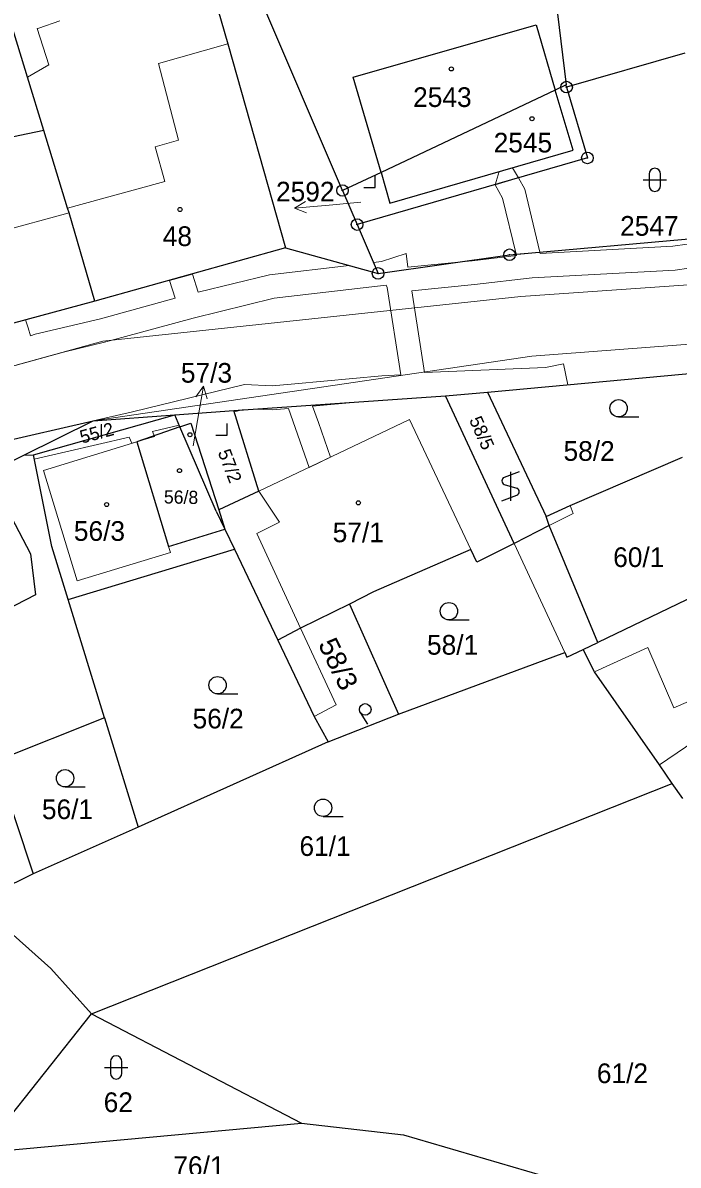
# Model space of a CAD drawing. Extents: x -606517 to -602431, y -1183120 to -1179397.
# Drawn here: x -605268.8 to -605212.1, y -1181010.4 to -1180911.8 of the extents above; entities that cross this region are included whole.
import ezdxf
from ezdxf.enums import TextEntityAlignment as Align

# ---------------------------------------------------------------- set-up
doc = ezdxf.new("R2010")
doc.units = 0
doc.header["$LTSCALE"] = 0.68
for name, color, linetype, lineweight in [('1', 7, 'Continuous', 25), ('13', 7, 'Continuous', 13), ('3', 7, 'Continuous', 25), ('4', 7, 'Continuous', 13), ('5', 7, 'Continuous', 25), ('7', 7, 'Continuous', 13), ('8', 7, 'Continuous', 25)]:
    doc.layers.add(name, color=color, linetype=linetype, lineweight=lineweight)
doc.layers.add('2', color=7, linetype='Continuous')

msp = doc.modelspace()

# ---------------------------------------------------------------- linework, layer by layer
at = {"layer": '1'}
for p, q in [((-605224.39, -1180896.31), (-605221.81, -1180917.1)), ((-605241.15, -1180926.23), (-605251.61, -1180901.77)), ((-605268.38, -1180916.43), (-605270.8, -1180908.46)), ((-605252.47, -1180908.66), (-605251.05, -1180913.57)), ((-605240.23, -1180916.44), (-605224.41, -1180911.91)), ((-605224.41, -1180911.91), (-605222.76, -1180917.55)), ((-605251.05, -1180913.57), (-605246.07, -1180931.19)), ((-605211.57, -1180914.37), (-605221.79, -1180917.3)), ((-605266.97, -1180921.04), (-605268.38, -1180916.43)), ((-605237.82, -1180924.66), (-605240.23, -1180916.44)), ((-605221.81, -1180917.1), (-605222.76, -1180917.55)), ((-605221.79, -1180917.3), (-605221.81, -1180917.1)), ((-605221.79, -1180917.3), (-605219.99, -1180923.42)), ((-605222.76, -1180917.55), (-605237.82, -1180924.66)), ((-605221.23, -1180922.75), (-605222.76, -1180917.55)), ((-605266.97, -1180921.04), (-605279.3, -1180923.63)), ((-605264.91, -1180927.74), (-605266.97, -1180921.04)), ((-605237.05, -1180927.31), (-605221.23, -1180922.75)), ((-605219.99, -1180923.42), (-605239.89, -1180929.17)), ((-605237.82, -1180924.66), (-605241.15, -1180926.23)), ((-605237.82, -1180924.66), (-605237.05, -1180927.31)), ((-605241.15, -1180926.23), (-605239.89, -1180929.17)), ((-605264.78, -1180928.16), (-605264.91, -1180927.74)), ((-605262.57, -1180935.79), (-605264.78, -1180928.16)), ((-605226.72, -1180931.78), (-605179.81, -1180927.64)), ((-605239.89, -1180929.17), (-605238.08, -1180933.39)), ((-605246.07, -1180931.19), (-605262.57, -1180935.79)), ((-605246.07, -1180931.19), (-605238.08, -1180933.39)), ((-605238.08, -1180933.39), (-605226.72, -1180931.78)), ((-605262.57, -1180935.79), (-605275.18, -1180939.2)), ((-605228.62, -1180943.64), (-605190.82, -1180940.16)), ((-605250.54, -1180945.22), (-605232.26, -1180943.97)), ((-605232.26, -1180943.97), (-605228.62, -1180943.64)), ((-605226.33, -1180956.7), (-605232.26, -1180943.97)), ((-605228.62, -1180943.64), (-605223.56, -1180954.37)), ((-605267.86, -1180949.06), (-605255.65, -1180945.61)), ((-605262.69, -1180946.11), (-605255.65, -1180945.61)), ((-605255.65, -1180945.61), (-605250.54, -1180945.22)), ((-605255.2, -1180946.65), (-605255.65, -1180945.61)), ((-605248.37, -1180952.2), (-605250.54, -1180945.22)), ((-605297.51, -1180954.19), (-605262.69, -1180946.11)), ((-605268.68, -1180949.08), (-605262.69, -1180946.11)), ((-605255.2, -1180946.65), (-605258.94, -1180947.93)), ((-605255.2, -1180946.65), (-605254.25, -1180946.32)), ((-605252.07, -1180953.91), (-605255.2, -1180946.65)), ((-605254.25, -1180946.32), (-605251.85, -1180953.81)), ((-605258.94, -1180947.93), (-605256.19, -1180956.97)), ((-605271.8, -1180950.62), (-605268.68, -1180949.08)), ((-605268.68, -1180949.08), (-605267.86, -1180949.06)), ((-605266.26, -1180956.96), (-605267.86, -1180949.06)), ((-605221.47, -1180953.43), (-605211.76, -1180949.26)), ((-605248.37, -1180952.2), (-605251.85, -1180953.81)), ((-605251.85, -1180953.81), (-605251.32, -1180955.48)), ((-605223.56, -1180954.37), (-605221.47, -1180953.43)), ((-605223.28, -1180955.15), (-605223.56, -1180954.37)), ((-605256.19, -1180956.97), (-605251.32, -1180955.48)), ((-605223.28, -1180955.15), (-605226.33, -1180956.7)), ((-605219.08, -1180965.25), (-605223.28, -1180955.15)), ((-605226.33, -1180956.7), (-605229.54, -1180958.32)), ((-605264.85, -1180961.54), (-605266.26, -1180956.96)), ((-605264.85, -1180961.54), (-605250.5, -1180957.2)), ((-605250.5, -1180957.2), (-605246.75, -1180965.05)), ((-605230.06, -1180957.23), (-605238.47, -1180960.9)), ((-605229.54, -1180958.32), (-605230.06, -1180957.23)), ((-605207.23, -1180959.55), (-605219.08, -1180965.25)), ((-605261.72, -1180971.76), (-605264.85, -1180961.54)), ((-605238.47, -1180960.9), (-605240.56, -1180961.94)), ((-605240.56, -1180961.94), (-605244.77, -1180964.02)), ((-605240.56, -1180961.94), (-605236.31, -1180971.46)), ((-605244.77, -1180964.02), (-605246.75, -1180965.05)), ((-605246.75, -1180965.05), (-605243.6, -1180971.66)), ((-605220.36, -1180965.87), (-605219.08, -1180965.25)), ((-605236.31, -1180971.46), (-605221.94, -1180966.14)), ((-605221.94, -1180966.14), (-605221.76, -1180966.54)), ((-605221.76, -1180966.54), (-605220.36, -1180965.87)), ((-605219.38, -1180967.81), (-605220.36, -1180965.87)), ((-605213.76, -1180975.83), (-605219.38, -1180967.81)), ((-605242.39, -1180973.85), (-605236.31, -1180971.46)), ((-605261.72, -1180971.76), (-605271.13, -1180975.51)), ((-605261.72, -1180971.76), (-605258.82, -1180981.2)), ((-605243.6, -1180971.66), (-605242.39, -1180973.85)), ((-605242.39, -1180973.85), (-605258.82, -1180981.2)), ((-605271.13, -1180975.51), (-605267.89, -1180985.24)), ((-605212.65, -1180977.43), (-605213.76, -1180975.83)), ((-605262.85, -1180997.32), (-605212.65, -1180977.43)), ((-605211.73, -1180978.74), (-605212.65, -1180977.43)), ((-605258.82, -1180981.2), (-605267.89, -1180985.24)), ((-605267.89, -1180985.24), (-605273.13, -1180987.85)), ((-605266.37, -1180993.42), (-605271.45, -1180988.87)), ((-605262.85, -1180997.32), (-605266.37, -1180993.42)), ((-605272.35, -1181009.31), (-605262.85, -1180997.32)), ((-605262.85, -1180997.32), (-605244.71, -1181006.77)), ((-605272.35, -1181009.31), (-605244.71, -1181006.77)), ((-605244.71, -1181006.77), (-605235.88, -1181007.77)), ((-605235.88, -1181007.77), (-605178.4, -1181024.58))]:
    msp.add_line(p, q, dxfattribs=at)
for points in [[(-605271.8, -1180950.62), (-605268.11, -1180957.62), (-605267.68, -1180961.16), (-605275.58, -1180965.21), (-605275.77, -1180964.87)], [(-605252.07, -1180953.91), (-605251.32, -1180955.48), (-605250.5, -1180957.2)]]:
    msp.add_lwpolyline(points, dxfattribs=at)
at = {"layer": '13'}
for points in [[(-605227.97, -1180925.73), (-605225.95, -1180925.14), (-605226.45, -1180924.26), (-605227.6, -1180924.59)], [(-605227.32, -1180926.88), (-605226.15, -1180931.73), (-605224.09, -1180931.55), (-605225.4, -1180926.12), (-605225.95, -1180925.14), (-605227.97, -1180925.73)], [(-605238.48, -1180932.45), (-605238.08, -1180933.39), (-605231.17, -1180932.41), (-605235.51, -1180932.84), (-605235.65, -1180931.67), (-605237.77, -1180932.37)], [(-605243.74, -1180944.85), (-605239.61, -1180944.47), (-605248.77, -1180945.1), (-605247.19, -1180945.17), (-605245.82, -1180945.05), (-605244.03, -1180950.14), (-605242.19, -1180949.26), (-605243.24, -1180946.27)], [(-605255.65, -1180945.61), (-605267.86, -1180949.06), (-605267.79, -1180949.42), (-605259.6, -1180947.53), (-605259.37, -1180948.06), (-605258.94, -1180947.93), (-605258.39, -1180947.75), (-605257.39, -1180947.48), (-605257.58, -1180947.05), (-605255.27, -1180946.49)], [(-605249.83, -1180945.17), (-605250.54, -1180945.22), (-605250.5, -1180945.34)]]:
    msp.add_lwpolyline(points, close=True, dxfattribs=at)
for points in [[(-605207.66, -1180930.34), (-605212.6, -1180931.05), (-605224.06, -1180931.67), (-605224.09, -1180931.55), (-605226.15, -1180931.73), (-605226.12, -1180931.85), (-605229.95, -1180932.29), (-605231.17, -1180932.41), (-605238.08, -1180933.39), (-605240.59, -1180932.7), (-605247.45, -1180933.5), (-605253.62, -1180935.02), (-605254.13, -1180933.44), (-605256.1, -1180933.99), (-605255.6, -1180935.54), (-605262.08, -1180937.31), (-605267.71, -1180938.65), (-605268.13, -1180938.78), (-605268.31, -1180938.08), (-605268.55, -1180937.41), (-605270.52, -1180937.94)], [(-605283.98, -1180945.35), (-605265.27, -1180940.19), (-605261.62, -1180939.31), (-605254.07, -1180937.24), (-605247.07, -1180935.54), (-605237.39, -1180934.4), (-605237.3, -1180934.61), (-605236.11, -1180942.15), (-605237.75, -1180942.23), (-605245.28, -1180942.93), (-605247.23, -1180943.11), (-605249.61, -1180942.99), (-605259.29, -1180945.34), (-605262.69, -1180946.11), (-605255.65, -1180945.61), (-605250.54, -1180945.22), (-605249.83, -1180945.17), (-605248.77, -1180945.1), (-605239.61, -1180944.47), (-605232.26, -1180943.97), (-605228.62, -1180943.64), (-605221.68, -1180943), (-605222.06, -1180941.19), (-605223.62, -1180941.51), (-605234.06, -1180941.96), (-605235.17, -1180934.88), (-605229.75, -1180934.35), (-605224.76, -1180933.78), (-605212.4, -1180933.11), (-605206.5, -1180932.25)]]:
    msp.add_lwpolyline(points, dxfattribs=at)
at = {"layer": '3'}
for p, q in [((-605214.661, -1180924.811), (-605214.661, -1180925.812)), ((-605213.659, -1180925.812), (-605213.659, -1180924.811)), ((-605215.161, -1180925.311), (-605213.159, -1180925.311)), ((-605217.293, -1180945.78), (-605215.543, -1180945.78)), ((-605225.881, -1180950.53), (-605227.181, -1180951.007)), ((-605226.63, -1180950.53), (-605226.63, -1180953.03)), ((-605227.181, -1180951.61), (-605226.079, -1180951.941)), ((-605227.381, -1180953.03), (-605226.079, -1180952.544)), ((-605231.953, -1180963.31), (-605230.203, -1180963.31)), ((-605251.953, -1180969.7), (-605250.203, -1180969.7)), ((-605239.617, -1180971.314), (-605238.996, -1180972.308)), ((-605265.133, -1180977.74), (-605263.383, -1180977.74)), ((-605242.833, -1180980.29), (-605241.083, -1180980.29)), ((-605261.711, -1181001.961), (-605259.709, -1181001.961)), ((-605261.211, -1181001.461), (-605261.211, -1181002.462)), ((-605260.209, -1181002.462), (-605260.209, -1181001.461))]:
    msp.add_line(p, q, dxfattribs=at)
for points in [[(-605239.321, -1180925.97), (-605238.32, -1180925.97), (-605238.32, -1180924.97)], [(-605252.111, -1180947.36), (-605251.11, -1180947.36), (-605251.11, -1180946.36)]]:
    msp.add_lwpolyline(points, dxfattribs=at)
for centre, radius in [((-605217.2929, -1180945.0298), 0.75), ((-605231.9529, -1180962.5598), 0.75), ((-605251.9529, -1180968.9498), 0.75), ((-605239.1912, -1180971.0477), 0.5025), ((-605265.1329, -1180976.9898), 0.75), ((-605242.8329, -1180979.5398), 0.75)]:
    msp.add_circle(centre, radius, dxfattribs=at)
for centre, radius, start, end in [((-605214.16, -1180924.8109), 0.5, 0, 180), ((-605214.16, -1180925.8109), 0.5, 180, 359.98789), ((-605227.0506, -1180951.3078), 0.329, 113.579, 246.421), ((-605226.2091, -1180952.2436), 0.329, 293.574, 66.42599), ((-605260.71, -1181001.4609), 0.5, 0, 180), ((-605260.71, -1181002.4609), 0.5, 180, 359.98789)]:
    msp.add_arc(centre, radius, start, end, dxfattribs=at)
at = {"layer": '4'}
for p, q in [((-605267.4, -1180912.2), (-605267.54, -1180912.24)), ((-605267.54, -1180912.24), (-605266.54, -1180915.39)), ((-605265.57, -1180911.59), (-605267.4, -1180912.2)), ((-605251.05, -1180913.57), (-605257.06, -1180915.27)), ((-605266.54, -1180915.39), (-605268.38, -1180916.43)), ((-605257.06, -1180915.27), (-605255.34, -1180921.89)), ((-605255.34, -1180921.89), (-605257.34, -1180922.46)), ((-605257.34, -1180922.46), (-605256.52, -1180925.46)), ((-605256.52, -1180925.46), (-605263.78, -1180927.44)), ((-605264.78, -1180928.16), (-605277.29, -1180931.53)), ((-605263.78, -1180927.44), (-605264.91, -1180927.74)), ((-605235.37, -1180946), (-605243.88, -1180950.07)), ((-605230.06, -1180957.23), (-605235.37, -1180946)), ((-605266.99, -1180950.42), (-605258.94, -1180947.93)), ((-605264.09, -1180959.93), (-605266.99, -1180950.42)), ((-605243.88, -1180950.07), (-605248.37, -1180952.2)), ((-605246.59, -1180954.88), (-605248.37, -1180952.2)), ((-605221.21, -1180954.11), (-605221.47, -1180953.43)), ((-605248.55, -1180955.86), (-605246.59, -1180954.88)), ((-605223.28, -1180955.15), (-605221.21, -1180954.11)), ((-605244.77, -1180964.02), (-605248.55, -1180955.86)), ((-605221.94, -1180966.14), (-605226.33, -1180956.7)), ((-605256.03, -1180957.5), (-605264.09, -1180959.93)), ((-605256.19, -1180956.97), (-605256.03, -1180957.5)), ((-605244.77, -1180964.02), (-605241.71, -1180970.64)), ((-605219.38, -1180967.81), (-605214.76, -1180965.69)), ((-605214.76, -1180965.69), (-605212.52, -1180970.91)), ((-605212.52, -1180970.91), (-605203.89, -1180967.2)), ((-605241.71, -1180970.64), (-605243.6, -1180971.66)), ((-605213.76, -1180975.83), (-605208.22, -1180972.07))]:
    msp.add_line(p, q, dxfattribs=at)
for points in [[(-605019.1, -1180918.73), (-605180.25, -1180932.22), (-605225.75, -1180935.39), (-605261.87, -1180939.25), (-605283.98, -1180945.35), (-605296.94, -1180949.14)], [(-605262.69, -1180946.11), (-605224.79, -1180940.54), (-605180.08, -1180937.13), (-605018.93, -1180923.69), (-604991.13, -1180921.45)]]:
    msp.add_lwpolyline(points, dxfattribs=at)
at = {"layer": '5'}
for centre in [(-605231.7468, -1180915.7292), (-605224.7768, -1180920.0292), (-605255.1968, -1180927.8692), (-605254.3368, -1180947.3192), (-605255.2368, -1180950.4192), (-605261.5368, -1180953.3492), (-605239.7768, -1180953.1992)]:
    msp.add_circle(centre, 0.175, dxfattribs=at)
at = {"layer": '7'}
for p, q in [((-605245.3, -1180927.752), (-605244.258, -1180928.163)), ((-605253.159, -1180943.135), (-605253.826, -1180944.034))]:
    msp.add_line(p, q, dxfattribs=at)
for points in [[(-605239.58, -1180927.23), (-605242.31, -1180927.49), (-605245.3, -1180927.752), (-605244.346, -1180927.165)], [(-605254.05, -1180948.27), (-605253.68, -1180946.09), (-605253.159, -1180943.135), (-605252.84, -1180944.208)]]:
    msp.add_lwpolyline(points, dxfattribs=at)
at = {"layer": '8'}
for centre, radius in [((-605221.79, -1180917.2999), 0.5), ((-605221.79, -1180917.2999), 0.0303), ((-605219.99, -1180923.4199), 0.5), ((-605219.99, -1180923.4199), 0.0303), ((-605241.15, -1180926.2299), 0.5), ((-605241.15, -1180926.2299), 0.0303), ((-605239.89, -1180929.1699), 0.5), ((-605239.89, -1180929.1699), 0.0303), ((-605226.72, -1180931.7799), 0.5), ((-605226.72, -1180931.7799), 0.0303), ((-605238.08, -1180933.3899), 0.5), ((-605238.08, -1180933.3899), 0.0303)]:
    msp.add_circle(centre, radius, dxfattribs=at)

# ---------------------------------------------------------------- texts
at = {"layer": '2'}
for s, p in [('2543', (-605235.05, -1180919.015)), ('2545', (-605228.09, -1180922.945)), ('2592', (-605246.9, -1180927.175)), ('2547', (-605217.16, -1180930.135)), ('48', (-605256.69, -1180931.025)), ('58/2', (-605222.05, -1180949.575)), ('56/3', (-605264.37, -1180956.485)), ('57/1', (-605242, -1180956.605)), ('58/1', (-605233.85, -1180966.315)), ('56/2', (-605254.11, -1180972.685)), ('56/1', (-605267.13, -1180980.515)), ('61/1', (-605244.87, -1180983.695)), ('61/2', (-605219.17, -1181003.315)), ('62', (-605261.79, -1181005.815)), ('76/1', (-605255.77, -1181011.335))]:
    msp.add_text(s, height=1.7, dxfattribs=at).set_placement(p)
for s, p in [('57/3', (-605252.909, -1180942.825)), ('60/1', (-605215.549, -1180958.745))]:
    msp.add_text(s, height=1.7, dxfattribs=at).set_placement(p, align=Align.CENTER)
for s, rotation, p in [('58/5', 294, (-605229.6275, -1180947.3929)), ('57/2', 291, (-605251.4154, -1180950.2159))]:
    msp.add_text(s, height=1.139, rotation=rotation, dxfattribs=at).set_placement(p, align=Align.CENTER)
for s, rotation, p in [('55/2', 15, (-605263.676, -1180948.095)), ('56/8', 359, (-605256.594, -1180953.254))]:
    msp.add_text(s, height=1.139, rotation=rotation, dxfattribs=at).set_placement(p)
at = {"layer": '2', "width": 1.05}
msp.add_text('58/3', height=1.7, rotation=296, dxfattribs=at).set_placement((-605243.291, -1180965.396))

doc.saveas('drawing.dxf')
